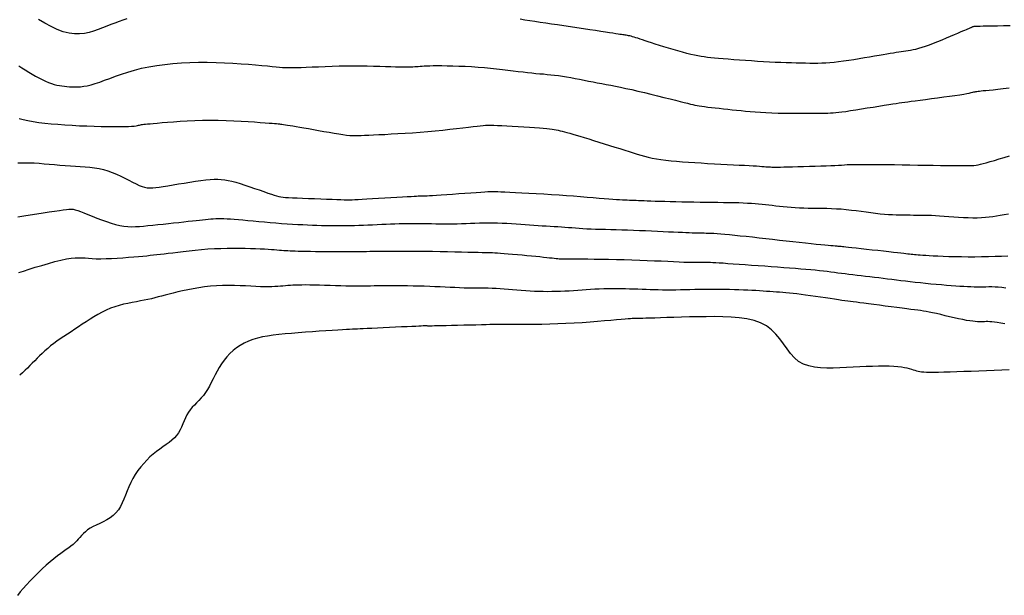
# Model space of a CAD drawing. Header units: millimetres. Extents: x 32690613 to 32693367, y 5343692 to 5344708.
# Tile 396 of 656: x 32692608 to 32692623, y 5344148 to 5344156. Entities that reach past the tile are written whole.
import ezdxf

# ---------------------------------------------------------------- set-up
doc = ezdxf.new("R2010")
doc.units = ezdxf.units.MM
doc.header["$LTSCALE"] = 20
for name, color, linetype in [('02-DGM_HL_488.00', 2, 'Continuous'), ('02-DGM_HL_488.50', 12, 'Continuous'), ('02-DGM_HL_489.00', 22, 'Continuous'), ('02-DGM_HL_489.50', 32, 'Continuous'), ('02-DGM_HL_490.00', 42, 'Continuous'), ('02-DGM_HL_490.50', 52, 'Continuous'), ('02-DGM_HL_491.00', 62, 'Continuous'), ('02-DGM_HL_491.50', 72, 'Continuous')]:
    doc.layers.add(name, color=color, linetype=linetype)

msp = doc.modelspace()

# ---------------------------------------------------------------- linework, layer by layer
at = {"layer": '02-DGM_HL_488.00', "elevation": 488, "flags": 128}
msp.add_lwpolyline([(32692622.662, 5344150.886), (32692622.556, 5344150.882), (32692622.447, 5344150.877), (32692622.336, 5344150.873), (32692622.226, 5344150.869), (32692622.117, 5344150.865), (32692622.011, 5344150.861), (32692621.909, 5344150.857), (32692621.814, 5344150.854), (32692621.726, 5344150.852), (32692621.647, 5344150.85), (32692621.578, 5344150.849), (32692621.522, 5344150.849), (32692621.475, 5344150.85), (32692621.437, 5344150.852), (32692621.406, 5344150.855), (32692621.38, 5344150.859), (32692621.357, 5344150.864), (32692621.335, 5344150.87), (32692621.314, 5344150.877), (32692621.29, 5344150.884), (32692621.264, 5344150.893), (32692621.234, 5344150.901), (32692621.199, 5344150.909), (32692621.16, 5344150.917), (32692621.115, 5344150.924), (32692621.063, 5344150.93), (32692621.005, 5344150.935), (32692620.938, 5344150.938), (32692620.865, 5344150.939), (32692620.785, 5344150.938), (32692620.7, 5344150.937), (32692620.611, 5344150.934), (32692620.519, 5344150.93), (32692620.425, 5344150.926), (32692620.329, 5344150.921), (32692620.233, 5344150.915), (32692620.138, 5344150.912), (32692620.044, 5344150.911), (32692619.953, 5344150.914), (32692619.867, 5344150.924), (32692619.785, 5344150.942), (32692619.71, 5344150.97), (32692619.641, 5344151.008), (32692619.581, 5344151.059), (32692619.526, 5344151.12), (32692619.475, 5344151.187), (32692619.424, 5344151.258), (32692619.371, 5344151.33), (32692619.315, 5344151.399), (32692619.251, 5344151.462), (32692619.179, 5344151.517), (32692619.095, 5344151.56), (32692619.001, 5344151.593), (32692618.898, 5344151.617), (32692618.789, 5344151.633), (32692618.674, 5344151.643), (32692618.555, 5344151.648), (32692618.434, 5344151.65), (32692618.312, 5344151.649), (32692618.191, 5344151.647), (32692618.073, 5344151.645), (32692617.958, 5344151.642), (32692617.85, 5344151.639), (32692617.749, 5344151.636), (32692617.657, 5344151.633), (32692617.575, 5344151.63), (32692617.506, 5344151.628), (32692617.45, 5344151.626), (32692617.407, 5344151.624), (32692617.373, 5344151.624), (32692617.349, 5344151.623), (32692617.331, 5344151.623), (32692617.318, 5344151.623), (32692617.309, 5344151.623), (32692617.302, 5344151.624), (32692617.294, 5344151.624), (32692617.285, 5344151.624), (32692617.272, 5344151.623), (32692617.254, 5344151.622), (32692617.228, 5344151.621), (32692617.195, 5344151.618), (32692617.151, 5344151.614), (32692617.095, 5344151.61), (32692617.026, 5344151.603), (32692616.946, 5344151.596), (32692616.854, 5344151.588), (32692616.755, 5344151.58), (32692616.648, 5344151.571), (32692616.536, 5344151.563), (32692616.42, 5344151.556), (32692616.302, 5344151.55), (32692616.184, 5344151.545), (32692616.068, 5344151.541), (32692615.955, 5344151.538), (32692615.847, 5344151.536), (32692615.746, 5344151.535), (32692615.653, 5344151.535), (32692615.572, 5344151.535), (32692615.502, 5344151.535), (32692615.446, 5344151.535), (32692615.401, 5344151.535), (32692615.363, 5344151.536), (32692615.328, 5344151.536), (32692615.294, 5344151.536), (32692615.256, 5344151.536), (32692615.211, 5344151.535), (32692615.156, 5344151.534), (32692615.089, 5344151.532), (32692615.01, 5344151.53), (32692614.925, 5344151.528), (32692614.836, 5344151.526), (32692614.747, 5344151.523), (32692614.661, 5344151.521), (32692614.582, 5344151.519), (32692614.513, 5344151.518), (32692614.458, 5344151.516), (32692614.414, 5344151.516), (32692614.38, 5344151.515), (32692614.354, 5344151.515), (32692614.336, 5344151.515), (32692614.322, 5344151.515), (32692614.312, 5344151.516), (32692614.303, 5344151.516), (32692614.295, 5344151.516), (32692614.284, 5344151.516), (32692614.27, 5344151.516), (32692614.251, 5344151.516), (32692614.225, 5344151.515), (32692614.191, 5344151.513), (32692614.146, 5344151.511), (32692614.09, 5344151.509), (32692614.022, 5344151.506), (32692613.943, 5344151.502), (32692613.858, 5344151.498), (32692613.77, 5344151.493), (32692613.681, 5344151.489), (32692613.596, 5344151.485), (32692613.518, 5344151.481), (32692613.449, 5344151.478), (32692613.393, 5344151.475), (32692613.348, 5344151.474), (32692613.308, 5344151.472), (32692613.273, 5344151.471), (32692613.237, 5344151.469), (32692613.197, 5344151.467), (32692613.151, 5344151.465), (32692613.095, 5344151.462), (32692613.026, 5344151.457), (32692612.946, 5344151.452), (32692612.858, 5344151.447), (32692612.762, 5344151.44), (32692612.663, 5344151.433), (32692612.562, 5344151.426), (32692612.461, 5344151.418), (32692612.363, 5344151.41), (32692612.27, 5344151.402), (32692612.182, 5344151.393), (32692612.099, 5344151.384), (32692612.02, 5344151.372), (32692611.945, 5344151.359), (32692611.875, 5344151.342), (32692611.808, 5344151.322), (32692611.745, 5344151.299), (32692611.685, 5344151.271), (32692611.628, 5344151.238), (32692611.575, 5344151.202), (32692611.525, 5344151.163), (32692611.479, 5344151.12), (32692611.435, 5344151.074), (32692611.395, 5344151.026), (32692611.359, 5344150.975), (32692611.326, 5344150.922), (32692611.295, 5344150.868), (32692611.266, 5344150.813), (32692611.239, 5344150.759), (32692611.212, 5344150.705), (32692611.186, 5344150.654), (32692611.158, 5344150.606), (32692611.13, 5344150.561), (32692611.099, 5344150.52), (32692611.067, 5344150.483), (32692611.035, 5344150.448), (32692611.002, 5344150.414), (32692610.97, 5344150.382), (32692610.94, 5344150.349), (32692610.911, 5344150.315), (32692610.886, 5344150.278), (32692610.863, 5344150.239), (32692610.843, 5344150.197), (32692610.824, 5344150.154), (32692610.805, 5344150.11), (32692610.786, 5344150.066), (32692610.765, 5344150.024), (32692610.741, 5344149.983), (32692610.714, 5344149.944), (32692610.682, 5344149.909), (32692610.645, 5344149.876), (32692610.606, 5344149.844), (32692610.563, 5344149.814), (32692610.518, 5344149.783), (32692610.472, 5344149.75), (32692610.425, 5344149.716), (32692610.378, 5344149.678), (32692610.331, 5344149.637), (32692610.286, 5344149.592), (32692610.242, 5344149.544), (32692610.199, 5344149.493), (32692610.159, 5344149.44), (32692610.122, 5344149.384), (32692610.087, 5344149.327), (32692610.056, 5344149.268), (32692610.029, 5344149.208), (32692610.005, 5344149.149), (32692609.981, 5344149.09), (32692609.959, 5344149.032), (32692609.935, 5344148.977), (32692609.908, 5344148.925), (32692609.879, 5344148.877), (32692609.844, 5344148.834), (32692609.804, 5344148.796), (32692609.759, 5344148.763), (32692609.711, 5344148.733), (32692609.661, 5344148.707), (32692609.611, 5344148.683), (32692609.562, 5344148.66), (32692609.516, 5344148.637), (32692609.474, 5344148.614), (32692609.438, 5344148.589), (32692609.406, 5344148.564), (32692609.377, 5344148.537), (32692609.352, 5344148.51), (32692609.328, 5344148.483), (32692609.304, 5344148.457), (32692609.281, 5344148.431), (32692609.256, 5344148.406), (32692609.229, 5344148.382), (32692609.199, 5344148.358), (32692609.167, 5344148.334), (32692609.132, 5344148.309), (32692609.093, 5344148.281), (32692609.051, 5344148.251), (32692609.005, 5344148.216), (32692608.955, 5344148.177), (32692608.901, 5344148.132), (32692608.844, 5344148.082), (32692608.786, 5344148.029), (32692608.727, 5344147.973), (32692608.669, 5344147.917), (32692608.612, 5344147.86), (32692608.559, 5344147.804), (32692608.511, 5344147.75), (32692608.468, 5344147.699), (32692608.43, 5344147.651)], dxfattribs=at)
at = {"layer": '02-DGM_HL_488.50', "elevation": 488.5, "flags": 128}
msp.add_lwpolyline([(32692622.599, 5344151.545), (32692622.541, 5344151.557), (32692622.491, 5344151.566), (32692622.449, 5344151.572), (32692622.414, 5344151.576), (32692622.383, 5344151.577), (32692622.356, 5344151.578), (32692622.332, 5344151.578), (32692622.309, 5344151.577), (32692622.286, 5344151.576), (32692622.262, 5344151.576), (32692622.236, 5344151.576), (32692622.208, 5344151.577), (32692622.176, 5344151.579), (32692622.14, 5344151.583), (32692622.098, 5344151.589), (32692622.05, 5344151.597), (32692621.996, 5344151.608), (32692621.936, 5344151.621), (32692621.873, 5344151.635), (32692621.808, 5344151.649), (32692621.743, 5344151.664), (32692621.679, 5344151.679), (32692621.619, 5344151.693), (32692621.564, 5344151.704), (32692621.516, 5344151.714), (32692621.472, 5344151.723), (32692621.432, 5344151.729), (32692621.391, 5344151.736), (32692621.35, 5344151.741), (32692621.304, 5344151.747), (32692621.253, 5344151.753), (32692621.194, 5344151.761), (32692621.125, 5344151.77), (32692621.049, 5344151.78), (32692620.968, 5344151.79), (32692620.884, 5344151.802), (32692620.801, 5344151.813), (32692620.72, 5344151.824), (32692620.645, 5344151.834), (32692620.577, 5344151.842), (32692620.519, 5344151.85), (32692620.469, 5344151.857), (32692620.425, 5344151.862), (32692620.384, 5344151.867), (32692620.345, 5344151.873), (32692620.304, 5344151.878), (32692620.261, 5344151.884), (32692620.211, 5344151.891), (32692620.154, 5344151.9), (32692620.091, 5344151.909), (32692620.024, 5344151.919), (32692619.953, 5344151.93), (32692619.882, 5344151.94), (32692619.81, 5344151.95), (32692619.741, 5344151.96), (32692619.676, 5344151.968), (32692619.616, 5344151.976), (32692619.56, 5344151.982), (32692619.508, 5344151.987), (32692619.459, 5344151.992), (32692619.412, 5344151.996), (32692619.367, 5344151.999), (32692619.322, 5344152.003), (32692619.276, 5344152.006), (32692619.229, 5344152.01), (32692619.181, 5344152.013), (32692619.131, 5344152.017), (32692619.079, 5344152.02), (32692619.025, 5344152.024), (32692618.968, 5344152.027), (32692618.91, 5344152.03), (32692618.848, 5344152.032), (32692618.784, 5344152.035), (32692618.718, 5344152.037), (32692618.65, 5344152.038), (32692618.58, 5344152.04), (32692618.509, 5344152.04), (32692618.437, 5344152.041), (32692618.365, 5344152.041), (32692618.293, 5344152.04), (32692618.221, 5344152.039), (32692618.151, 5344152.038), (32692618.081, 5344152.036), (32692618.012, 5344152.035), (32692617.944, 5344152.033), (32692617.877, 5344152.032), (32692617.812, 5344152.031), (32692617.749, 5344152.031), (32692617.687, 5344152.031), (32692617.627, 5344152.033), (32692617.568, 5344152.034), (32692617.509, 5344152.036), (32692617.451, 5344152.038), (32692617.393, 5344152.04), (32692617.335, 5344152.042), (32692617.276, 5344152.044), (32692617.215, 5344152.046), (32692617.155, 5344152.047), (32692617.093, 5344152.048), (32692617.031, 5344152.049), (32692616.968, 5344152.049), (32692616.906, 5344152.048), (32692616.843, 5344152.047), (32692616.78, 5344152.044), (32692616.718, 5344152.042), (32692616.656, 5344152.038), (32692616.594, 5344152.034), (32692616.532, 5344152.03), (32692616.471, 5344152.025), (32692616.409, 5344152.021), (32692616.347, 5344152.017), (32692616.286, 5344152.014), (32692616.224, 5344152.011), (32692616.162, 5344152.01), (32692616.099, 5344152.009), (32692616.037, 5344152.008), (32692615.975, 5344152.009), (32692615.912, 5344152.01), (32692615.849, 5344152.012), (32692615.787, 5344152.016), (32692615.724, 5344152.02), (32692615.661, 5344152.025), (32692615.599, 5344152.03), (32692615.537, 5344152.035), (32692615.476, 5344152.04), (32692615.416, 5344152.045), (32692615.357, 5344152.05), (32692615.299, 5344152.053), (32692615.242, 5344152.056), (32692615.186, 5344152.057), (32692615.13, 5344152.058), (32692615.074, 5344152.059), (32692615.018, 5344152.059), (32692614.96, 5344152.059), (32692614.901, 5344152.06), (32692614.84, 5344152.061), (32692614.776, 5344152.063), (32692614.709, 5344152.066), (32692614.641, 5344152.069), (32692614.57, 5344152.072), (32692614.497, 5344152.076), (32692614.422, 5344152.079), (32692614.346, 5344152.082), (32692614.268, 5344152.085), (32692614.188, 5344152.088), (32692614.108, 5344152.089), (32692614.029, 5344152.091), (32692613.95, 5344152.092), (32692613.874, 5344152.092), (32692613.8, 5344152.093), (32692613.731, 5344152.092), (32692613.666, 5344152.092), (32692613.606, 5344152.091), (32692613.55, 5344152.09), (32692613.496, 5344152.089), (32692613.444, 5344152.088), (32692613.391, 5344152.087), (32692613.336, 5344152.086), (32692613.277, 5344152.086), (32692613.214, 5344152.087), (32692613.145, 5344152.089), (32692613.071, 5344152.091), (32692612.994, 5344152.093), (32692612.916, 5344152.096), (32692612.838, 5344152.098), (32692612.763, 5344152.101), (32692612.691, 5344152.103), (32692612.625, 5344152.104), (32692612.566, 5344152.105), (32692612.513, 5344152.104), (32692612.466, 5344152.104), (32692612.423, 5344152.102), (32692612.384, 5344152.101), (32692612.347, 5344152.098), (32692612.311, 5344152.096), (32692612.276, 5344152.093), (32692612.241, 5344152.089), (32692612.205, 5344152.086), (32692612.166, 5344152.083), (32692612.125, 5344152.081), (32692612.081, 5344152.079), (32692612.032, 5344152.078), (32692611.978, 5344152.078), (32692611.918, 5344152.08), (32692611.853, 5344152.082), (32692611.781, 5344152.086), (32692611.705, 5344152.09), (32692611.625, 5344152.094), (32692611.543, 5344152.097), (32692611.458, 5344152.098), (32692611.372, 5344152.097), (32692611.285, 5344152.094), (32692611.199, 5344152.087), (32692611.115, 5344152.077), (32692611.032, 5344152.065), (32692610.952, 5344152.051), (32692610.874, 5344152.036), (32692610.801, 5344152.02), (32692610.731, 5344152.004), (32692610.666, 5344151.988), (32692610.607, 5344151.973), (32692610.552, 5344151.958), (32692610.5, 5344151.945), (32692610.451, 5344151.932), (32692610.402, 5344151.919), (32692610.353, 5344151.907), (32692610.304, 5344151.896), (32692610.251, 5344151.885), (32692610.196, 5344151.875), (32692610.138, 5344151.864), (32692610.078, 5344151.853), (32692610.016, 5344151.841), (32692609.953, 5344151.827), (32692609.89, 5344151.811), (32692609.827, 5344151.792), (32692609.764, 5344151.77), (32692609.703, 5344151.744), (32692609.644, 5344151.715), (32692609.585, 5344151.683), (32692609.528, 5344151.649), (32692609.472, 5344151.614), (32692609.416, 5344151.577), (32692609.361, 5344151.541), (32692609.307, 5344151.505), (32692609.253, 5344151.469), (32692609.2, 5344151.434), (32692609.147, 5344151.4), (32692609.096, 5344151.366), (32692609.046, 5344151.332), (32692608.998, 5344151.298), (32692608.952, 5344151.264), (32692608.907, 5344151.229), (32692608.865, 5344151.194), (32692608.825, 5344151.159), (32692608.786, 5344151.123), (32692608.749, 5344151.087), (32692608.713, 5344151.052), (32692608.678, 5344151.016), (32692608.643, 5344150.982), (32692608.609, 5344150.947), (32692608.574, 5344150.913), (32692608.539, 5344150.88), (32692608.502, 5344150.846), (32692608.463, 5344150.811)], dxfattribs=at)
at = {"layer": '02-DGM_HL_489.00', "elevation": 489, "flags": 128}
msp.add_lwpolyline([(32692608.45, 5344152.283), (32692608.518, 5344152.305), (32692608.598, 5344152.331), (32692608.687, 5344152.358), (32692608.78, 5344152.386), (32692608.874, 5344152.414), (32692608.967, 5344152.439), (32692609.054, 5344152.461), (32692609.133, 5344152.478), (32692609.2, 5344152.489), (32692609.258, 5344152.494), (32692609.31, 5344152.496), (32692609.358, 5344152.495), (32692609.404, 5344152.492), (32692609.451, 5344152.488), (32692609.503, 5344152.484), (32692609.561, 5344152.481), (32692609.628, 5344152.481), (32692609.702, 5344152.483), (32692609.781, 5344152.486), (32692609.863, 5344152.491), (32692609.945, 5344152.496), (32692610.025, 5344152.502), (32692610.101, 5344152.509), (32692610.17, 5344152.515), (32692610.232, 5344152.52), (32692610.287, 5344152.525), (32692610.337, 5344152.53), (32692610.385, 5344152.535), (32692610.433, 5344152.54), (32692610.482, 5344152.546), (32692610.535, 5344152.552), (32692610.593, 5344152.56), (32692610.659, 5344152.568), (32692610.732, 5344152.577), (32692610.811, 5344152.586), (32692610.894, 5344152.596), (32692610.982, 5344152.605), (32692611.072, 5344152.613), (32692611.163, 5344152.621), (32692611.256, 5344152.626), (32692611.348, 5344152.63), (32692611.44, 5344152.633), (32692611.529, 5344152.634), (32692611.615, 5344152.633), (32692611.698, 5344152.632), (32692611.776, 5344152.63), (32692611.849, 5344152.627), (32692611.915, 5344152.624), (32692611.974, 5344152.621), (32692612.027, 5344152.618), (32692612.074, 5344152.615), (32692612.116, 5344152.612), (32692612.154, 5344152.609), (32692612.189, 5344152.606), (32692612.221, 5344152.603), (32692612.252, 5344152.601), (32692612.282, 5344152.599), (32692612.312, 5344152.597), (32692612.344, 5344152.595), (32692612.379, 5344152.594), (32692612.417, 5344152.593), (32692612.461, 5344152.591), (32692612.512, 5344152.59), (32692612.57, 5344152.589), (32692612.637, 5344152.588), (32692612.71, 5344152.587), (32692612.788, 5344152.586), (32692612.868, 5344152.585), (32692612.947, 5344152.584), (32692613.024, 5344152.583), (32692613.096, 5344152.583), (32692613.161, 5344152.583), (32692613.216, 5344152.583), (32692613.265, 5344152.583), (32692613.309, 5344152.584), (32692613.351, 5344152.585), (32692613.393, 5344152.586), (32692613.438, 5344152.587), (32692613.488, 5344152.588), (32692613.546, 5344152.589), (32692613.614, 5344152.59), (32692613.69, 5344152.591), (32692613.775, 5344152.592), (32692613.866, 5344152.592), (32692613.963, 5344152.592), (32692614.065, 5344152.592), (32692614.17, 5344152.591), (32692614.278, 5344152.59), (32692614.388, 5344152.589), (32692614.496, 5344152.587), (32692614.603, 5344152.584), (32692614.706, 5344152.582), (32692614.803, 5344152.579), (32692614.892, 5344152.577), (32692614.972, 5344152.575), (32692615.041, 5344152.573), (32692615.098, 5344152.572), (32692615.144, 5344152.571), (32692615.183, 5344152.57), (32692615.217, 5344152.57), (32692615.249, 5344152.569), (32692615.282, 5344152.567), (32692615.319, 5344152.565), (32692615.362, 5344152.562), (32692615.413, 5344152.558), (32692615.472, 5344152.553), (32692615.536, 5344152.548), (32692615.604, 5344152.542), (32692615.673, 5344152.535), (32692615.741, 5344152.529), (32692615.808, 5344152.523), (32692615.871, 5344152.516), (32692615.928, 5344152.511), (32692615.979, 5344152.505), (32692616.025, 5344152.5), (32692616.066, 5344152.496), (32692616.102, 5344152.492), (32692616.133, 5344152.489), (32692616.16, 5344152.486), (32692616.183, 5344152.483), (32692616.202, 5344152.481), (32692616.218, 5344152.48), (32692616.231, 5344152.479), (32692616.241, 5344152.478), (32692616.25, 5344152.478), (32692616.257, 5344152.478), (32692616.263, 5344152.478), (32692616.269, 5344152.478), (32692616.275, 5344152.479), (32692616.282, 5344152.479), (32692616.294, 5344152.479), (32692616.31, 5344152.48), (32692616.334, 5344152.48), (32692616.367, 5344152.48), (32692616.41, 5344152.48), (32692616.466, 5344152.479), (32692616.535, 5344152.479), (32692616.616, 5344152.478), (32692616.708, 5344152.477), (32692616.808, 5344152.475), (32692616.914, 5344152.473), (32692617.025, 5344152.471), (32692617.137, 5344152.468), (32692617.249, 5344152.465), (32692617.36, 5344152.461), (32692617.468, 5344152.457), (32692617.571, 5344152.453), (32692617.67, 5344152.449), (32692617.762, 5344152.444), (32692617.847, 5344152.441), (32692617.924, 5344152.437), (32692617.992, 5344152.434), (32692618.049, 5344152.432), (32692618.098, 5344152.431), (32692618.139, 5344152.43), (32692618.174, 5344152.43), (32692618.203, 5344152.43), (32692618.229, 5344152.43), (32692618.252, 5344152.431), (32692618.274, 5344152.431), (32692618.296, 5344152.431), (32692618.32, 5344152.431), (32692618.346, 5344152.431), (32692618.376, 5344152.43), (32692618.411, 5344152.428), (32692618.453, 5344152.426), (32692618.502, 5344152.423), (32692618.56, 5344152.42), (32692618.627, 5344152.415), (32692618.703, 5344152.41), (32692618.786, 5344152.404), (32692618.874, 5344152.397), (32692618.966, 5344152.391), (32692619.06, 5344152.384), (32692619.154, 5344152.377), (32692619.248, 5344152.37), (32692619.339, 5344152.363), (32692619.427, 5344152.357), (32692619.512, 5344152.35), (32692619.594, 5344152.344), (32692619.672, 5344152.338), (32692619.746, 5344152.332), (32692619.815, 5344152.326), (32692619.88, 5344152.32), (32692619.941, 5344152.314), (32692619.998, 5344152.307), (32692620.051, 5344152.301), (32692620.103, 5344152.294), (32692620.153, 5344152.287), (32692620.204, 5344152.281), (32692620.255, 5344152.274), (32692620.308, 5344152.267), (32692620.363, 5344152.26), (32692620.42, 5344152.253), (32692620.479, 5344152.246), (32692620.54, 5344152.239), (32692620.601, 5344152.232), (32692620.664, 5344152.225), (32692620.727, 5344152.217), (32692620.79, 5344152.21), (32692620.852, 5344152.202), (32692620.915, 5344152.194), (32692620.979, 5344152.186), (32692621.043, 5344152.178), (32692621.108, 5344152.17), (32692621.175, 5344152.162), (32692621.243, 5344152.154), (32692621.314, 5344152.146), (32692621.388, 5344152.138), (32692621.463, 5344152.13), (32692621.539, 5344152.123), (32692621.614, 5344152.116), (32692621.689, 5344152.11), (32692621.761, 5344152.104), (32692621.83, 5344152.098), (32692621.895, 5344152.093), (32692621.956, 5344152.089), (32692622.011, 5344152.086), (32692622.063, 5344152.083), (32692622.112, 5344152.081), (32692622.158, 5344152.08), (32692622.202, 5344152.079), (32692622.245, 5344152.079), (32692622.287, 5344152.079), (32692622.328, 5344152.08), (32692622.37, 5344152.081), (32692622.413, 5344152.081), (32692622.459, 5344152.08), (32692622.506, 5344152.077), (32692622.558, 5344152.072), (32692622.613, 5344152.063)], dxfattribs=at)
at = {"layer": '02-DGM_HL_489.50', "elevation": 489.5, "flags": 128}
msp.add_lwpolyline([(32692608.437, 5344153.084), (32692608.523, 5344153.098), (32692608.614, 5344153.112), (32692608.707, 5344153.126), (32692608.798, 5344153.14), (32692608.885, 5344153.152), (32692608.964, 5344153.164), (32692609.033, 5344153.174), (32692609.088, 5344153.183), (32692609.133, 5344153.189), (32692609.17, 5344153.192), (32692609.202, 5344153.193), (32692609.231, 5344153.191), (32692609.261, 5344153.184), (32692609.295, 5344153.174), (32692609.335, 5344153.159), (32692609.384, 5344153.14), (32692609.44, 5344153.117), (32692609.502, 5344153.092), (32692609.569, 5344153.065), (32692609.637, 5344153.039), (32692609.707, 5344153.014), (32692609.775, 5344152.991), (32692609.84, 5344152.972), (32692609.901, 5344152.958), (32692609.959, 5344152.949), (32692610.014, 5344152.943), (32692610.069, 5344152.941), (32692610.124, 5344152.942), (32692610.181, 5344152.945), (32692610.24, 5344152.95), (32692610.304, 5344152.956), (32692610.373, 5344152.963), (32692610.445, 5344152.97), (32692610.521, 5344152.978), (32692610.597, 5344152.986), (32692610.672, 5344152.994), (32692610.746, 5344153.003), (32692610.816, 5344153.01), (32692610.881, 5344153.018), (32692610.941, 5344153.025), (32692610.994, 5344153.031), (32692611.043, 5344153.036), (32692611.087, 5344153.041), (32692611.129, 5344153.046), (32692611.168, 5344153.049), (32692611.205, 5344153.052), (32692611.241, 5344153.055), (32692611.278, 5344153.056), (32692611.315, 5344153.057), (32692611.353, 5344153.057), (32692611.394, 5344153.056), (32692611.439, 5344153.054), (32692611.487, 5344153.052), (32692611.541, 5344153.048), (32692611.601, 5344153.043), (32692611.666, 5344153.037), (32692611.738, 5344153.031), (32692611.814, 5344153.024), (32692611.893, 5344153.016), (32692611.975, 5344153.009), (32692612.058, 5344153.001), (32692612.14, 5344152.994), (32692612.222, 5344152.988), (32692612.301, 5344152.982), (32692612.378, 5344152.977), (32692612.452, 5344152.973), (32692612.525, 5344152.97), (32692612.595, 5344152.967), (32692612.663, 5344152.964), (32692612.729, 5344152.962), (32692612.792, 5344152.96), (32692612.854, 5344152.959), (32692612.914, 5344152.958), (32692612.973, 5344152.957), (32692613.031, 5344152.956), (32692613.09, 5344152.956), (32692613.148, 5344152.956), (32692613.208, 5344152.957), (32692613.269, 5344152.959), (32692613.331, 5344152.961), (32692613.396, 5344152.963), (32692613.461, 5344152.966), (32692613.527, 5344152.969), (32692613.592, 5344152.973), (32692613.658, 5344152.976), (32692613.722, 5344152.979), (32692613.786, 5344152.981), (32692613.847, 5344152.983), (32692613.907, 5344152.985), (32692613.966, 5344152.986), (32692614.025, 5344152.987), (32692614.082, 5344152.987), (32692614.14, 5344152.987), (32692614.198, 5344152.987), (32692614.256, 5344152.986), (32692614.315, 5344152.986), (32692614.374, 5344152.985), (32692614.434, 5344152.983), (32692614.495, 5344152.983), (32692614.556, 5344152.982), (32692614.618, 5344152.982), (32692614.68, 5344152.982), (32692614.742, 5344152.983), (32692614.805, 5344152.985), (32692614.868, 5344152.987), (32692614.931, 5344152.99), (32692614.995, 5344152.992), (32692615.059, 5344152.994), (32692615.123, 5344152.996), (32692615.188, 5344152.997), (32692615.254, 5344152.997), (32692615.32, 5344152.996), (32692615.387, 5344152.993), (32692615.454, 5344152.989), (32692615.52, 5344152.985), (32692615.586, 5344152.981), (32692615.652, 5344152.976), (32692615.716, 5344152.971), (32692615.78, 5344152.966), (32692615.842, 5344152.962), (32692615.902, 5344152.958), (32692615.962, 5344152.955), (32692616.019, 5344152.952), (32692616.076, 5344152.948), (32692616.131, 5344152.945), (32692616.184, 5344152.942), (32692616.236, 5344152.938), (32692616.287, 5344152.935), (32692616.337, 5344152.931), (32692616.388, 5344152.927), (32692616.438, 5344152.923), (32692616.491, 5344152.919), (32692616.545, 5344152.916), (32692616.602, 5344152.912), (32692616.663, 5344152.909), (32692616.728, 5344152.907), (32692616.796, 5344152.905), (32692616.868, 5344152.903), (32692616.944, 5344152.901), (32692617.022, 5344152.899), (32692617.103, 5344152.897), (32692617.186, 5344152.894), (32692617.271, 5344152.891), (32692617.357, 5344152.888), (32692617.444, 5344152.885), (32692617.53, 5344152.881), (32692617.615, 5344152.877), (32692617.696, 5344152.873), (32692617.774, 5344152.869), (32692617.846, 5344152.865), (32692617.912, 5344152.862), (32692617.972, 5344152.86), (32692618.024, 5344152.857), (32692618.071, 5344152.856), (32692618.113, 5344152.854), (32692618.151, 5344152.853), (32692618.187, 5344152.852), (32692618.22, 5344152.852), (32692618.251, 5344152.851), (32692618.283, 5344152.851), (32692618.315, 5344152.85), (32692618.349, 5344152.849), (32692618.385, 5344152.848), (32692618.426, 5344152.846), (32692618.471, 5344152.843), (32692618.523, 5344152.84), (32692618.582, 5344152.835), (32692618.648, 5344152.828), (32692618.723, 5344152.821), (32692618.803, 5344152.812), (32692618.889, 5344152.803), (32692618.979, 5344152.793), (32692619.073, 5344152.782), (32692619.169, 5344152.771), (32692619.266, 5344152.76), (32692619.365, 5344152.749), (32692619.462, 5344152.738), (32692619.558, 5344152.728), (32692619.65, 5344152.718), (32692619.738, 5344152.709), (32692619.82, 5344152.7), (32692619.894, 5344152.692), (32692619.96, 5344152.685), (32692620.017, 5344152.68), (32692620.065, 5344152.675), (32692620.105, 5344152.672), (32692620.138, 5344152.669), (32692620.165, 5344152.666), (32692620.187, 5344152.665), (32692620.204, 5344152.663), (32692620.218, 5344152.662), (32692620.23, 5344152.661), (32692620.241, 5344152.66), (32692620.253, 5344152.659), (32692620.269, 5344152.657), (32692620.29, 5344152.655), (32692620.318, 5344152.652), (32692620.356, 5344152.648), (32692620.404, 5344152.643), (32692620.465, 5344152.636), (32692620.536, 5344152.628), (32692620.613, 5344152.62), (32692620.695, 5344152.611), (32692620.778, 5344152.602), (32692620.859, 5344152.593), (32692620.934, 5344152.584), (32692621.002, 5344152.577), (32692621.06, 5344152.57), (32692621.108, 5344152.565), (32692621.148, 5344152.56), (32692621.181, 5344152.556), (32692621.21, 5344152.553), (32692621.234, 5344152.55), (32692621.257, 5344152.547), (32692621.279, 5344152.545), (32692621.302, 5344152.542), (32692621.326, 5344152.54), (32692621.354, 5344152.537), (32692621.385, 5344152.535), (32692621.422, 5344152.532), (32692621.464, 5344152.53), (32692621.514, 5344152.527), (32692621.572, 5344152.524), (32692621.64, 5344152.521), (32692621.715, 5344152.518), (32692621.797, 5344152.515), (32692621.885, 5344152.513), (32692621.977, 5344152.511), (32692622.072, 5344152.51), (32692622.169, 5344152.51), (32692622.266, 5344152.511), (32692622.364, 5344152.513), (32692622.459, 5344152.516), (32692622.552, 5344152.52), (32692622.642, 5344152.523)], dxfattribs=at)
at = {"layer": '02-DGM_HL_490.00', "elevation": 490, "flags": 128}
msp.add_lwpolyline([(32692608.438, 5344153.855), (32692608.491, 5344153.858), (32692608.547, 5344153.859), (32692608.607, 5344153.858), (32692608.672, 5344153.855), (32692608.741, 5344153.851), (32692608.813, 5344153.845), (32692608.887, 5344153.839), (32692608.963, 5344153.833), (32692609.039, 5344153.826), (32692609.115, 5344153.82), (32692609.19, 5344153.814), (32692609.262, 5344153.809), (32692609.333, 5344153.804), (32692609.402, 5344153.799), (32692609.47, 5344153.793), (32692609.536, 5344153.785), (32692609.602, 5344153.774), (32692609.666, 5344153.76), (32692609.729, 5344153.742), (32692609.792, 5344153.72), (32692609.854, 5344153.694), (32692609.915, 5344153.666), (32692609.973, 5344153.636), (32692610.029, 5344153.607), (32692610.082, 5344153.58), (32692610.132, 5344153.555), (32692610.177, 5344153.534), (32692610.218, 5344153.518), (32692610.256, 5344153.507), (32692610.294, 5344153.5), (32692610.331, 5344153.497), (32692610.372, 5344153.498), (32692610.416, 5344153.502), (32692610.466, 5344153.509), (32692610.524, 5344153.518), (32692610.59, 5344153.529), (32692610.664, 5344153.541), (32692610.743, 5344153.554), (32692610.824, 5344153.567), (32692610.906, 5344153.58), (32692610.986, 5344153.592), (32692611.063, 5344153.603), (32692611.134, 5344153.612), (32692611.197, 5344153.618), (32692611.254, 5344153.621), (32692611.307, 5344153.622), (32692611.356, 5344153.619), (32692611.405, 5344153.614), (32692611.455, 5344153.606), (32692611.508, 5344153.594), (32692611.565, 5344153.578), (32692611.628, 5344153.56), (32692611.695, 5344153.538), (32692611.764, 5344153.515), (32692611.834, 5344153.491), (32692611.901, 5344153.468), (32692611.965, 5344153.445), (32692612.024, 5344153.424), (32692612.074, 5344153.407), (32692612.115, 5344153.392), (32692612.15, 5344153.382), (32692612.181, 5344153.373), (32692612.21, 5344153.368), (32692612.242, 5344153.363), (32692612.278, 5344153.36), (32692612.322, 5344153.358), (32692612.377, 5344153.355), (32692612.444, 5344153.353), (32692612.522, 5344153.35), (32692612.606, 5344153.347), (32692612.694, 5344153.343), (32692612.782, 5344153.34), (32692612.867, 5344153.337), (32692612.946, 5344153.334), (32692613.015, 5344153.331), (32692613.071, 5344153.33), (32692613.118, 5344153.328), (32692613.158, 5344153.327), (32692613.195, 5344153.327), (32692613.232, 5344153.328), (32692613.272, 5344153.329), (32692613.32, 5344153.332), (32692613.377, 5344153.335), (32692613.446, 5344153.339), (32692613.526, 5344153.343), (32692613.612, 5344153.348), (32692613.702, 5344153.354), (32692613.791, 5344153.359), (32692613.877, 5344153.364), (32692613.956, 5344153.369), (32692614.025, 5344153.373), (32692614.081, 5344153.376), (32692614.125, 5344153.379), (32692614.158, 5344153.38), (32692614.183, 5344153.382), (32692614.202, 5344153.382), (32692614.215, 5344153.383), (32692614.225, 5344153.383), (32692614.233, 5344153.383), (32692614.242, 5344153.382), (32692614.252, 5344153.382), (32692614.265, 5344153.383), (32692614.284, 5344153.383), (32692614.31, 5344153.385), (32692614.344, 5344153.386), (32692614.388, 5344153.389), (32692614.444, 5344153.393), (32692614.512, 5344153.397), (32692614.591, 5344153.403), (32692614.676, 5344153.409), (32692614.765, 5344153.415), (32692614.853, 5344153.422), (32692614.937, 5344153.428), (32692615.015, 5344153.433), (32692615.082, 5344153.438), (32692615.136, 5344153.441), (32692615.18, 5344153.444), (32692615.217, 5344153.445), (32692615.251, 5344153.446), (32692615.285, 5344153.445), (32692615.323, 5344153.444), (32692615.368, 5344153.442), (32692615.424, 5344153.44), (32692615.494, 5344153.437), (32692615.576, 5344153.433), (32692615.667, 5344153.428), (32692615.767, 5344153.423), (32692615.873, 5344153.418), (32692615.982, 5344153.412), (32692616.092, 5344153.405), (32692616.202, 5344153.398), (32692616.309, 5344153.39), (32692616.412, 5344153.382), (32692616.511, 5344153.374), (32692616.606, 5344153.366), (32692616.694, 5344153.358), (32692616.776, 5344153.351), (32692616.851, 5344153.345), (32692616.917, 5344153.339), (32692616.976, 5344153.335), (32692617.027, 5344153.331), (32692617.072, 5344153.329), (32692617.112, 5344153.327), (32692617.148, 5344153.325), (32692617.181, 5344153.324), (32692617.212, 5344153.323), (32692617.243, 5344153.322), (32692617.274, 5344153.321), (32692617.307, 5344153.32), (32692617.342, 5344153.318), (32692617.38, 5344153.316), (32692617.422, 5344153.315), (32692617.469, 5344153.313), (32692617.521, 5344153.311), (32692617.58, 5344153.309), (32692617.646, 5344153.307), (32692617.719, 5344153.305), (32692617.797, 5344153.303), (32692617.878, 5344153.301), (32692617.963, 5344153.299), (32692618.05, 5344153.298), (32692618.138, 5344153.296), (32692618.226, 5344153.295), (32692618.313, 5344153.294), (32692618.398, 5344153.293), (32692618.481, 5344153.292), (32692618.561, 5344153.29), (32692618.639, 5344153.289), (32692618.712, 5344153.288), (32692618.782, 5344153.286), (32692618.847, 5344153.283), (32692618.907, 5344153.28), (32692618.963, 5344153.277), (32692619.016, 5344153.273), (32692619.067, 5344153.268), (32692619.115, 5344153.264), (32692619.164, 5344153.259), (32692619.212, 5344153.253), (32692619.261, 5344153.248), (32692619.312, 5344153.242), (32692619.365, 5344153.236), (32692619.42, 5344153.231), (32692619.476, 5344153.226), (32692619.534, 5344153.221), (32692619.593, 5344153.217), (32692619.654, 5344153.213), (32692619.716, 5344153.21), (32692619.779, 5344153.209), (32692619.844, 5344153.208), (32692619.909, 5344153.207), (32692619.976, 5344153.206), (32692620.044, 5344153.205), (32692620.113, 5344153.203), (32692620.182, 5344153.199), (32692620.253, 5344153.195), (32692620.325, 5344153.188), (32692620.397, 5344153.18), (32692620.468, 5344153.171), (32692620.54, 5344153.162), (32692620.61, 5344153.152), (32692620.679, 5344153.143), (32692620.746, 5344153.134), (32692620.81, 5344153.127), (32692620.871, 5344153.121), (32692620.93, 5344153.117), (32692620.986, 5344153.114), (32692621.04, 5344153.111), (32692621.093, 5344153.11), (32692621.144, 5344153.109), (32692621.194, 5344153.109), (32692621.243, 5344153.109), (32692621.291, 5344153.108), (32692621.34, 5344153.108), (32692621.389, 5344153.108), (32692621.44, 5344153.107), (32692621.492, 5344153.106), (32692621.546, 5344153.104), (32692621.604, 5344153.101), (32692621.664, 5344153.098), (32692621.729, 5344153.093), (32692621.796, 5344153.089), (32692621.866, 5344153.084), (32692621.936, 5344153.079), (32692622.006, 5344153.075), (32692622.075, 5344153.072), (32692622.141, 5344153.07), (32692622.205, 5344153.07), (32692622.264, 5344153.072), (32692622.32, 5344153.076), (32692622.373, 5344153.081), (32692622.426, 5344153.088), (32692622.479, 5344153.096), (32692622.533, 5344153.105), (32692622.59, 5344153.114), (32692622.65, 5344153.123)], dxfattribs=at)
at = {"layer": '02-DGM_HL_490.50', "elevation": 490.5, "flags": 128}
msp.add_lwpolyline([(32692608.456, 5344154.492), (32692608.515, 5344154.477), (32692608.582, 5344154.463), (32692608.656, 5344154.45), (32692608.737, 5344154.438), (32692608.824, 5344154.428), (32692608.916, 5344154.418), (32692609.012, 5344154.41), (32692609.112, 5344154.402), (32692609.216, 5344154.396), (32692609.321, 5344154.39), (32692609.428, 5344154.386), (32692609.533, 5344154.382), (32692609.634, 5344154.379), (32692609.73, 5344154.378), (32692609.819, 5344154.377), (32692609.899, 5344154.377), (32692609.968, 5344154.378), (32692610.024, 5344154.38), (32692610.069, 5344154.382), (32692610.104, 5344154.385), (32692610.132, 5344154.389), (32692610.153, 5344154.392), (32692610.169, 5344154.396), (32692610.183, 5344154.399), (32692610.196, 5344154.403), (32692610.209, 5344154.405), (32692610.224, 5344154.408), (32692610.243, 5344154.41), (32692610.267, 5344154.413), (32692610.297, 5344154.416), (32692610.334, 5344154.419), (32692610.38, 5344154.423), (32692610.437, 5344154.428), (32692610.505, 5344154.434), (32692610.583, 5344154.441), (32692610.671, 5344154.447), (32692610.766, 5344154.454), (32692610.868, 5344154.46), (32692610.975, 5344154.465), (32692611.085, 5344154.468), (32692611.198, 5344154.469), (32692611.313, 5344154.469), (32692611.426, 5344154.466), (32692611.537, 5344154.462), (32692611.643, 5344154.456), (32692611.743, 5344154.45), (32692611.834, 5344154.444), (32692611.916, 5344154.438), (32692611.985, 5344154.433), (32692612.041, 5344154.428), (32692612.086, 5344154.425), (32692612.12, 5344154.422), (32692612.148, 5344154.42), (32692612.17, 5344154.417), (32692612.189, 5344154.415), (32692612.207, 5344154.413), (32692612.226, 5344154.411), (32692612.249, 5344154.408), (32692612.275, 5344154.404), (32692612.306, 5344154.4), (32692612.342, 5344154.394), (32692612.382, 5344154.388), (32692612.429, 5344154.38), (32692612.482, 5344154.371), (32692612.541, 5344154.361), (32692612.607, 5344154.349), (32692612.679, 5344154.336), (32692612.753, 5344154.322), (32692612.829, 5344154.308), (32692612.904, 5344154.295), (32692612.976, 5344154.282), (32692613.042, 5344154.271), (32692613.102, 5344154.262), (32692613.154, 5344154.256), (32692613.199, 5344154.251), (32692613.24, 5344154.249), (32692613.28, 5344154.248), (32692613.32, 5344154.248), (32692613.364, 5344154.25), (32692613.413, 5344154.252), (32692613.471, 5344154.255), (32692613.538, 5344154.258), (32692613.615, 5344154.262), (32692613.701, 5344154.266), (32692613.793, 5344154.271), (32692613.891, 5344154.276), (32692613.994, 5344154.283), (32692614.1, 5344154.29), (32692614.209, 5344154.298), (32692614.318, 5344154.307), (32692614.427, 5344154.318), (32692614.534, 5344154.328), (32692614.636, 5344154.339), (32692614.732, 5344154.35), (32692614.821, 5344154.36), (32692614.901, 5344154.369), (32692614.969, 5344154.378), (32692615.026, 5344154.384), (32692615.072, 5344154.389), (32692615.112, 5344154.393), (32692615.148, 5344154.396), (32692615.184, 5344154.397), (32692615.222, 5344154.397), (32692615.266, 5344154.396), (32692615.318, 5344154.394), (32692615.382, 5344154.391), (32692615.454, 5344154.387), (32692615.532, 5344154.383), (32692615.614, 5344154.378), (32692615.697, 5344154.373), (32692615.777, 5344154.368), (32692615.852, 5344154.363), (32692615.92, 5344154.358), (32692615.977, 5344154.353), (32692616.026, 5344154.349), (32692616.067, 5344154.344), (32692616.103, 5344154.34), (32692616.134, 5344154.335), (32692616.163, 5344154.33), (32692616.19, 5344154.325), (32692616.218, 5344154.318), (32692616.248, 5344154.311), (32692616.28, 5344154.303), (32692616.316, 5344154.293), (32692616.355, 5344154.282), (32692616.399, 5344154.27), (32692616.447, 5344154.255), (32692616.501, 5344154.239), (32692616.561, 5344154.221), (32692616.628, 5344154.201), (32692616.699, 5344154.179), (32692616.774, 5344154.156), (32692616.851, 5344154.132), (32692616.928, 5344154.108), (32692617.004, 5344154.084), (32692617.077, 5344154.061), (32692617.145, 5344154.039), (32692617.208, 5344154.018), (32692617.267, 5344153.999), (32692617.322, 5344153.982), (32692617.375, 5344153.966), (32692617.428, 5344153.951), (32692617.482, 5344153.938), (32692617.539, 5344153.926), (32692617.599, 5344153.915), (32692617.665, 5344153.905), (32692617.736, 5344153.896), (32692617.811, 5344153.887), (32692617.89, 5344153.88), (32692617.973, 5344153.873), (32692618.059, 5344153.866), (32692618.149, 5344153.86), (32692618.241, 5344153.855), (32692618.335, 5344153.849), (32692618.431, 5344153.844), (32692618.525, 5344153.839), (32692618.617, 5344153.835), (32692618.705, 5344153.83), (32692618.788, 5344153.826), (32692618.863, 5344153.822), (32692618.931, 5344153.818), (32692618.989, 5344153.815), (32692619.038, 5344153.812), (32692619.079, 5344153.809), (32692619.114, 5344153.806), (32692619.144, 5344153.804), (32692619.17, 5344153.802), (32692619.193, 5344153.8), (32692619.214, 5344153.799), (32692619.235, 5344153.798), (32692619.257, 5344153.797), (32692619.281, 5344153.796), (32692619.308, 5344153.796), (32692619.341, 5344153.797), (32692619.381, 5344153.797), (32692619.429, 5344153.798), (32692619.486, 5344153.799), (32692619.554, 5344153.801), (32692619.629, 5344153.803), (32692619.711, 5344153.805), (32692619.795, 5344153.807), (32692619.879, 5344153.809), (32692619.96, 5344153.812), (32692620.036, 5344153.814), (32692620.104, 5344153.817), (32692620.162, 5344153.82), (32692620.211, 5344153.823), (32692620.255, 5344153.826), (32692620.297, 5344153.828), (32692620.338, 5344153.831), (32692620.382, 5344153.832), (32692620.432, 5344153.834), (32692620.489, 5344153.835), (32692620.557, 5344153.835), (32692620.634, 5344153.835), (32692620.72, 5344153.835), (32692620.814, 5344153.834), (32692620.913, 5344153.833), (32692621.017, 5344153.831), (32692621.125, 5344153.83), (32692621.236, 5344153.828), (32692621.349, 5344153.826), (32692621.461, 5344153.825), (32692621.57, 5344153.823), (32692621.675, 5344153.821), (32692621.775, 5344153.82), (32692621.866, 5344153.819), (32692621.947, 5344153.818), (32692622.016, 5344153.818), (32692622.072, 5344153.818), (32692622.117, 5344153.818), (32692622.155, 5344153.82), (32692622.188, 5344153.824), (32692622.219, 5344153.829), (32692622.252, 5344153.836), (32692622.289, 5344153.846), (32692622.334, 5344153.859), (32692622.388, 5344153.875), (32692622.451, 5344153.893), (32692622.519, 5344153.914), (32692622.592, 5344153.935), (32692622.666, 5344153.957)], dxfattribs=at)
at = {"layer": '02-DGM_HL_491.00', "elevation": 491, "flags": 128}
msp.add_lwpolyline([(32692608.449, 5344155.25), (32692608.495, 5344155.22), (32692608.543, 5344155.19), (32692608.592, 5344155.16), (32692608.641, 5344155.131), (32692608.69, 5344155.103), (32692608.738, 5344155.076), (32692608.786, 5344155.052), (32692608.831, 5344155.03), (32692608.875, 5344155.011), (32692608.917, 5344154.995), (32692608.957, 5344154.983), (32692608.995, 5344154.973), (32692609.032, 5344154.965), (32692609.068, 5344154.96), (32692609.104, 5344154.955), (32692609.14, 5344154.952), (32692609.177, 5344154.95), (32692609.214, 5344154.948), (32692609.253, 5344154.947), (32692609.293, 5344154.948), (32692609.337, 5344154.95), (32692609.383, 5344154.956), (32692609.433, 5344154.964), (32692609.487, 5344154.977), (32692609.547, 5344154.994), (32692609.611, 5344155.015), (32692609.681, 5344155.041), (32692609.756, 5344155.069), (32692609.837, 5344155.099), (32692609.922, 5344155.13), (32692610.013, 5344155.16), (32692610.11, 5344155.188), (32692610.211, 5344155.214), (32692610.318, 5344155.237), (32692610.429, 5344155.255), (32692610.544, 5344155.27), (32692610.662, 5344155.282), (32692610.783, 5344155.291), (32692610.906, 5344155.297), (32692611.03, 5344155.3), (32692611.155, 5344155.3), (32692611.28, 5344155.297), (32692611.403, 5344155.293), (32692611.523, 5344155.287), (32692611.639, 5344155.279), (32692611.747, 5344155.271), (32692611.848, 5344155.263), (32692611.939, 5344155.255), (32692612.018, 5344155.247), (32692612.084, 5344155.24), (32692612.141, 5344155.235), (32692612.19, 5344155.23), (32692612.235, 5344155.227), (32692612.279, 5344155.225), (32692612.324, 5344155.224), (32692612.374, 5344155.224), (32692612.432, 5344155.225), (32692612.5, 5344155.227), (32692612.576, 5344155.23), (32692612.661, 5344155.234), (32692612.752, 5344155.237), (32692612.848, 5344155.241), (32692612.947, 5344155.244), (32692613.048, 5344155.247), (32692613.151, 5344155.249), (32692613.252, 5344155.249), (32692613.352, 5344155.248), (32692613.449, 5344155.247), (32692613.542, 5344155.245), (32692613.63, 5344155.243), (32692613.712, 5344155.24), (32692613.787, 5344155.238), (32692613.854, 5344155.236), (32692613.913, 5344155.235), (32692613.963, 5344155.234), (32692614.006, 5344155.234), (32692614.043, 5344155.234), (32692614.076, 5344155.235), (32692614.105, 5344155.236), (32692614.132, 5344155.238), (32692614.157, 5344155.239), (32692614.182, 5344155.241), (32692614.208, 5344155.243), (32692614.237, 5344155.246), (32692614.268, 5344155.247), (32692614.305, 5344155.249), (32692614.347, 5344155.251), (32692614.397, 5344155.252), (32692614.455, 5344155.252), (32692614.522, 5344155.252), (32692614.597, 5344155.251), (32692614.679, 5344155.249), (32692614.765, 5344155.246), (32692614.856, 5344155.242), (32692614.948, 5344155.238), (32692615.04, 5344155.232), (32692615.131, 5344155.225), (32692615.22, 5344155.217), (32692615.306, 5344155.208), (32692615.389, 5344155.198), (32692615.469, 5344155.188), (32692615.545, 5344155.179), (32692615.617, 5344155.169), (32692615.686, 5344155.161), (32692615.751, 5344155.153), (32692615.812, 5344155.147), (32692615.869, 5344155.141), (32692615.925, 5344155.136), (32692615.978, 5344155.132), (32692616.031, 5344155.127), (32692616.084, 5344155.122), (32692616.137, 5344155.116), (32692616.193, 5344155.109), (32692616.251, 5344155.101), (32692616.31, 5344155.091), (32692616.372, 5344155.08), (32692616.435, 5344155.069), (32692616.498, 5344155.056), (32692616.562, 5344155.044), (32692616.626, 5344155.031), (32692616.69, 5344155.019), (32692616.752, 5344155.007), (32692616.815, 5344154.995), (32692616.879, 5344154.983), (32692616.944, 5344154.97), (32692617.013, 5344154.957), (32692617.085, 5344154.942), (32692617.162, 5344154.926), (32692617.245, 5344154.908), (32692617.334, 5344154.887), (32692617.427, 5344154.865), (32692617.522, 5344154.843), (32692617.617, 5344154.82), (32692617.708, 5344154.797), (32692617.795, 5344154.775), (32692617.874, 5344154.755), (32692617.943, 5344154.738), (32692618, 5344154.723), (32692618.048, 5344154.711), (32692618.087, 5344154.701), (32692618.121, 5344154.693), (32692618.153, 5344154.686), (32692618.183, 5344154.68), (32692618.215, 5344154.675), (32692618.25, 5344154.67), (32692618.291, 5344154.664), (32692618.338, 5344154.658), (32692618.389, 5344154.652), (32692618.444, 5344154.646), (32692618.502, 5344154.64), (32692618.563, 5344154.633), (32692618.625, 5344154.627), (32692618.687, 5344154.62), (32692618.75, 5344154.613), (32692618.814, 5344154.606), (32692618.879, 5344154.6), (32692618.947, 5344154.593), (32692619.017, 5344154.588), (32692619.092, 5344154.582), (32692619.171, 5344154.578), (32692619.255, 5344154.574), (32692619.345, 5344154.572), (32692619.439, 5344154.57), (32692619.535, 5344154.569), (32692619.629, 5344154.569), (32692619.721, 5344154.569), (32692619.807, 5344154.569), (32692619.885, 5344154.57), (32692619.954, 5344154.57), (32692620.011, 5344154.571), (32692620.058, 5344154.572), (32692620.099, 5344154.573), (32692620.137, 5344154.575), (32692620.175, 5344154.578), (32692620.216, 5344154.583), (32692620.262, 5344154.589), (32692620.318, 5344154.596), (32692620.384, 5344154.606), (32692620.46, 5344154.618), (32692620.541, 5344154.631), (32692620.626, 5344154.644), (32692620.71, 5344154.657), (32692620.792, 5344154.67), (32692620.869, 5344154.683), (32692620.936, 5344154.693), (32692620.993, 5344154.703), (32692621.041, 5344154.71), (32692621.083, 5344154.717), (32692621.123, 5344154.723), (32692621.163, 5344154.729), (32692621.206, 5344154.734), (32692621.256, 5344154.741), (32692621.314, 5344154.749), (32692621.384, 5344154.758), (32692621.463, 5344154.768), (32692621.548, 5344154.779), (32692621.635, 5344154.79), (32692621.723, 5344154.802), (32692621.807, 5344154.814), (32692621.884, 5344154.825), (32692621.952, 5344154.835), (32692622.009, 5344154.844), (32692622.054, 5344154.852), (32692622.089, 5344154.859), (32692622.117, 5344154.865), (32692622.139, 5344154.87), (32692622.157, 5344154.874), (32692622.172, 5344154.878), (32692622.185, 5344154.881), (32692622.2, 5344154.883), (32692622.216, 5344154.885), (32692622.235, 5344154.887), (32692622.259, 5344154.89), (32692622.289, 5344154.893), (32692622.327, 5344154.896), (32692622.374, 5344154.901), (32692622.43, 5344154.907), (32692622.498, 5344154.915), (32692622.576, 5344154.923), (32692622.663, 5344154.932)], dxfattribs=at)
at = {"layer": '02-DGM_HL_491.50', "elevation": 491.5, "flags": 128}
for points in [[(32692609.998, 5344155.924), (32692609.944, 5344155.905), (32692609.888, 5344155.884), (32692609.83, 5344155.862), (32692609.771, 5344155.84), (32692609.711, 5344155.816), (32692609.65, 5344155.792), (32692609.588, 5344155.769), (32692609.524, 5344155.747), (32692609.459, 5344155.728), (32692609.392, 5344155.714), (32692609.322, 5344155.706), (32692609.248, 5344155.707), (32692609.171, 5344155.716), (32692609.089, 5344155.737), (32692609.002, 5344155.769), (32692608.913, 5344155.812), (32692608.823, 5344155.861), (32692608.734, 5344155.916)], [(32692622.674, 5344155.823), (32692622.582, 5344155.821), (32692622.495, 5344155.82), (32692622.415, 5344155.818), (32692622.346, 5344155.817), (32692622.29, 5344155.816), (32692622.247, 5344155.815), (32692622.214, 5344155.814), (32692622.19, 5344155.814), (32692622.172, 5344155.813), (32692622.161, 5344155.812), (32692622.153, 5344155.812), (32692622.147, 5344155.81), (32692622.141, 5344155.809), (32692622.136, 5344155.807), (32692622.131, 5344155.804), (32692622.125, 5344155.802), (32692622.119, 5344155.799), (32692622.112, 5344155.795), (32692622.105, 5344155.792), (32692622.097, 5344155.788), (32692622.087, 5344155.784), (32692622.076, 5344155.779), (32692622.062, 5344155.773), (32692622.044, 5344155.766), (32692622.021, 5344155.757), (32692621.994, 5344155.745), (32692621.96, 5344155.731), (32692621.919, 5344155.714), (32692621.871, 5344155.693), (32692621.817, 5344155.67), (32692621.758, 5344155.645), (32692621.696, 5344155.619), (32692621.634, 5344155.594), (32692621.572, 5344155.569), (32692621.512, 5344155.546), (32692621.457, 5344155.526), (32692621.407, 5344155.51), (32692621.361, 5344155.496), (32692621.32, 5344155.485), (32692621.282, 5344155.477), (32692621.247, 5344155.47), (32692621.213, 5344155.464), (32692621.18, 5344155.459), (32692621.147, 5344155.454), (32692621.114, 5344155.45), (32692621.078, 5344155.444), (32692621.041, 5344155.439), (32692621, 5344155.432), (32692620.956, 5344155.425), (32692620.908, 5344155.417), (32692620.854, 5344155.408), (32692620.795, 5344155.398), (32692620.73, 5344155.387), (32692620.66, 5344155.374), (32692620.586, 5344155.362), (32692620.511, 5344155.349), (32692620.434, 5344155.336), (32692620.359, 5344155.325), (32692620.285, 5344155.314), (32692620.215, 5344155.305), (32692620.15, 5344155.298), (32692620.088, 5344155.292), (32692620.029, 5344155.288), (32692619.972, 5344155.286), (32692619.916, 5344155.284), (32692619.859, 5344155.284), (32692619.801, 5344155.284), (32692619.74, 5344155.285), (32692619.675, 5344155.286), (32692619.607, 5344155.288), (32692619.536, 5344155.29), (32692619.462, 5344155.292), (32692619.385, 5344155.295), (32692619.305, 5344155.299), (32692619.223, 5344155.303), (32692619.138, 5344155.308), (32692619.052, 5344155.313), (32692618.965, 5344155.319), (32692618.878, 5344155.325), (32692618.792, 5344155.331), (32692618.71, 5344155.337), (32692618.631, 5344155.344), (32692618.558, 5344155.35), (32692618.492, 5344155.355), (32692618.433, 5344155.36), (32692618.38, 5344155.365), (32692618.331, 5344155.37), (32692618.285, 5344155.376), (32692618.24, 5344155.383), (32692618.194, 5344155.391), (32692618.146, 5344155.402), (32692618.093, 5344155.414), (32692618.035, 5344155.428), (32692617.973, 5344155.445), (32692617.907, 5344155.463), (32692617.84, 5344155.483), (32692617.773, 5344155.503), (32692617.707, 5344155.523), (32692617.643, 5344155.542), (32692617.584, 5344155.561), (32692617.531, 5344155.578), (32692617.482, 5344155.594), (32692617.439, 5344155.608), (32692617.4, 5344155.622), (32692617.365, 5344155.633), (32692617.333, 5344155.644), (32692617.305, 5344155.653), (32692617.28, 5344155.661), (32692617.258, 5344155.667), (32692617.237, 5344155.673), (32692617.219, 5344155.678), (32692617.201, 5344155.681), (32692617.185, 5344155.685), (32692617.168, 5344155.688), (32692617.152, 5344155.69), (32692617.136, 5344155.692), (32692617.119, 5344155.695), (32692617.099, 5344155.698), (32692617.077, 5344155.701), (32692617.049, 5344155.705), (32692617.016, 5344155.71), (32692616.976, 5344155.716), (32692616.928, 5344155.723), (32692616.87, 5344155.732), (32692616.802, 5344155.742), (32692616.726, 5344155.754), (32692616.642, 5344155.767), (32692616.553, 5344155.781), (32692616.46, 5344155.795), (32692616.366, 5344155.809), (32692616.273, 5344155.823), (32692616.182, 5344155.837), (32692616.094, 5344155.849), (32692616.011, 5344155.861), (32692615.931, 5344155.872), (32692615.855, 5344155.883), (32692615.782, 5344155.894), (32692615.713, 5344155.905), (32692615.646, 5344155.917)]]:
    msp.add_lwpolyline(points, dxfattribs=at)

doc.saveas('drawing.dxf')
